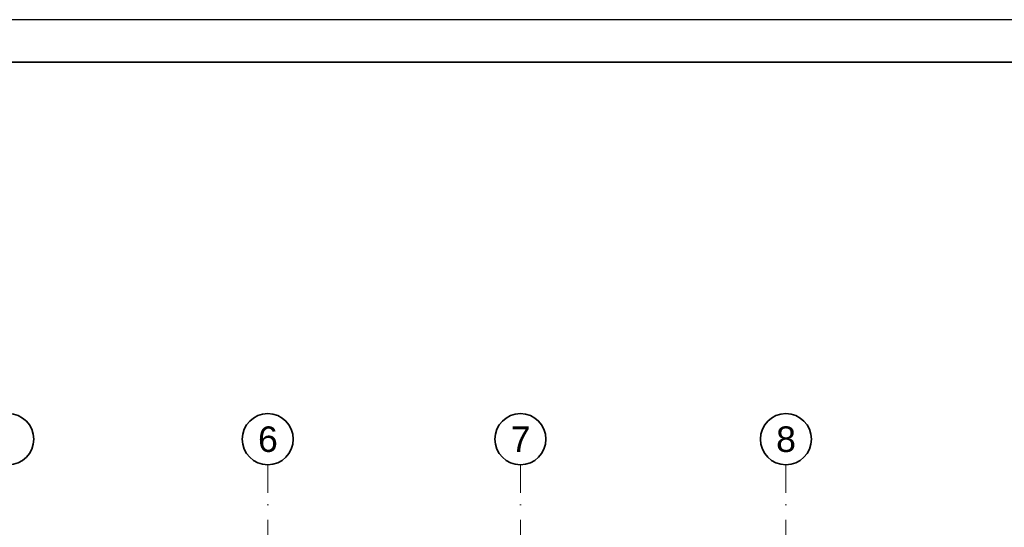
# Model space of a CAD drawing. Header units: millimetres. Extents: x -1465 to 393277, y -3788 to 454312.
# Tile 581 of 656: x 369607 to 381180, y 91350 to 97312. Entities that reach past the tile are written whole.
import ezdxf

# ---------------------------------------------------------------- set-up
doc = ezdxf.new("R2010")
doc.units = ezdxf.units.MM
doc.linetypes.add('Kropki i Kreski', pattern=[6.702778, 3.527778, -1.763889, 0, -1.411111])
doc.layers.add('CP_FRREF', color=251, linetype='Continuous', lineweight=35)
doc.layers.add('CP_LINENORM', color=253, linetype='Continuous')
doc.layers.add('Konstrukcja - Siatka mod', color=8, linetype='Continuous')
doc.styles.add('STYL_AUTOMATYCZNY_1', font='ARIALN.TTF')

msp = doc.modelspace()

# ---------------------------------------------------------------- linework, layer by layer
at = {"layer": 'CP_FRREF'}
msp.add_line((392777, 96812), (339777, 96812), dxfattribs=at)
at = {"layer": 'CP_LINENORM', "linetype": 'Continuous'}
msp.add_line((393277, 97312), (338277, 97312), dxfattribs=at)
at = {"layer": 'Konstrukcja - Siatka mod', "color": 8, "linetype": 'Kropki i Kreski', "lineweight": 13, "ltscale": 100}
for p, q in [((372523, 91085), (372523, 92085)), ((375493, 91085), (375493, 92085)), ((378613, 91085), (378613, 92085))]:
    msp.add_line(p, q, dxfattribs=at)
at = {"layer": 'Konstrukcja - Siatka mod', "color": 8, "linetype": 'Continuous', "lineweight": 35, "ltscale": 100}
for centre in [(369473, 92385), (372523, 92385), (375493, 92385), (378613, 92385)]:
    msp.add_circle(centre, 300, dxfattribs=at)

# ---------------------------------------------------------------- texts
at = {"layer": 'Konstrukcja - Siatka mod', "color": 8, "linetype": 'Continuous', "lineweight": 13, "char_height": 300, "attachment_point": 1, "style": 'STYL_AUTOMATYCZNY_1'}
for s, insert in [('\\A1;{\\pql;\\pt0;\\fArial|b0|i0|c238|p0;\\W1.000000;6}', (372408, 92535)), ('\\A1;{\\pql;\\pt0;\\fArial|b0|i0|c238|p0;\\W1.000000;7}', (375378, 92535)), ('\\A1;{\\pql;\\pt0;\\fArial|b0|i0|c238|p0;\\W1.000000;8}', (378498, 92535))]:
    msp.add_mtext(s, dxfattribs=dict(at, insert=insert))

doc.saveas('drawing.dxf')
